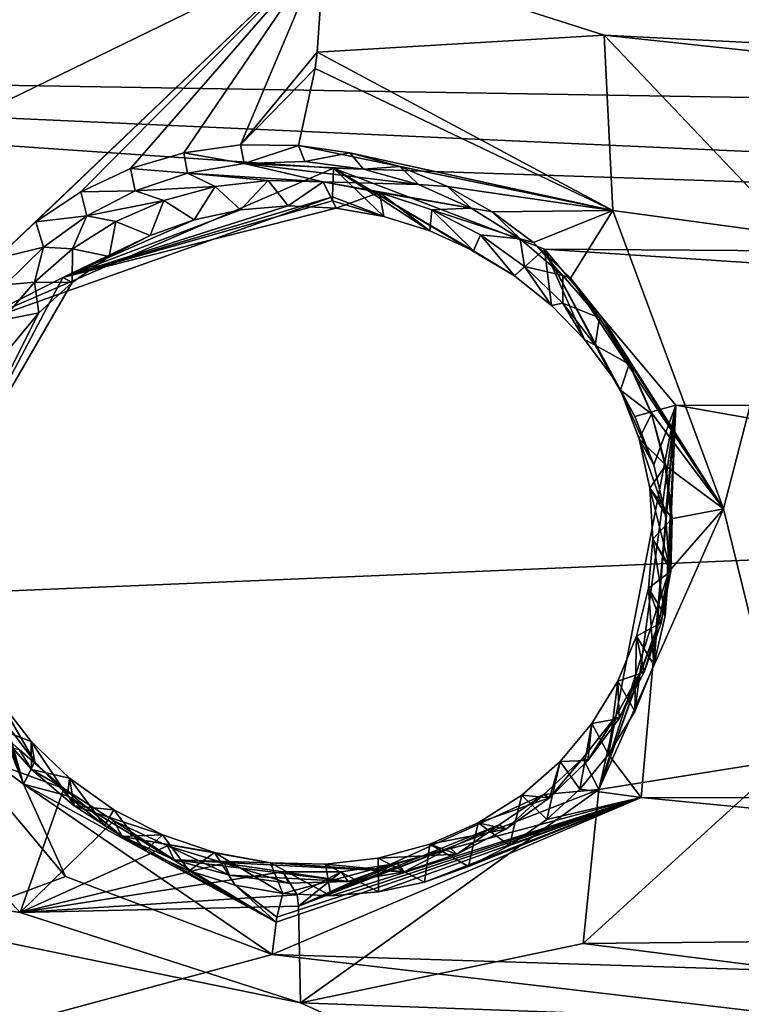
# Model space of a CAD drawing. Header units: millimetres. Extents: x -147 to 294, y -82 to 275.
# Tile 415 of 609: x 187.05 to 191.26, y 214.49 to 220.23. Entities that reach past the tile are written whole.
import ezdxf

# ---------------------------------------------------------------- set-up
doc = ezdxf.new("R2010")
doc.units = ezdxf.units.MM
doc.header["$LTSCALE"] = 67.506716
for name, color, linetype in [('1606', 7, 'CONTINUOUS'), ('2223', 7, 'CONTINUOUS'), ('2522', 7, 'CONTINUOUS'), ('2523', 7, 'CONTINUOUS'), ('2524', 7, 'CONTINUOUS'), ('2525', 7, 'CONTINUOUS'), ('2526', 7, 'CONTINUOUS'), ('2527', 7, 'CONTINUOUS'), ('2528', 7, 'CONTINUOUS'), ('2529', 7, 'CONTINUOUS'), ('2530', 7, 'CONTINUOUS'), ('557', 7, 'CONTINUOUS'), ('756', 7, 'CONTINUOUS'), ('841', 7, 'CONTINUOUS')]:
    doc.layers.add(name, color=color, linetype=linetype)

msp = doc.modelspace()

# ---------------------------------------------------------------- linework, layer by layer
at = {"layer": '1606', "linetype": 'CONTINUOUS'}
for points in [[(184.6825, 229.706, -10.0828), (188.8277, 220.6561, -11.2249), (186.0377, 219.2965, -11.8938), (184.6825, 229.706, -10.0828)], [(196.437, 219.8316, -10.5202), (188.8277, 220.6561, -11.2249), (195.2733, 221.0993, -10.3831), (196.437, 219.8316, -10.5202)], [(190.4574, 220.1342, -11.1202), (188.8277, 220.6561, -11.2249), (196.437, 219.8316, -10.5202), (190.4574, 220.1342, -11.1202)], [(191.5649, 218.9703, -11.2222), (190.4574, 220.1342, -11.1202), (198.0628, 219.3213, -10.4735), (191.5649, 218.9703, -11.2222)], [(198.0628, 219.3213, -10.4735), (190.4574, 220.1342, -11.1202), (196.437, 219.8316, -10.5202), (198.0628, 219.3213, -10.4735)], [(187.0554, 215.0258, -12.6608), (183.4183, 215.5817, -13.091), (185.9136, 216.2575, -12.5575), (187.0554, 215.0258, -12.6608)], [(191.5128, 215.9155, -11.876), (195.9037, 214.9025, -11.6125), (190.3351, 214.845, -12.2575), (191.5128, 215.9155, -11.876)], [(188.6016, 212.4236, -13.0319), (183.318, 212.72, -13.7473), (183.4183, 215.5817, -13.091), (188.6016, 212.4236, -13.0319)], [(193.857, 212.1589, -12.4482), (188.6016, 212.4236, -13.0319), (183.4183, 215.5817, -13.091), (193.857, 212.1589, -12.4482)], [(193.857, 212.1589, -12.4482), (183.4183, 215.5817, -13.091), (188.6894, 214.5002, -12.55), (193.857, 212.1589, -12.4482)], [(188.6894, 214.5002, -12.55), (183.4183, 215.5817, -13.091), (187.0554, 215.0258, -12.6608), (188.6894, 214.5002, -12.55)], [(195.9037, 214.9025, -11.6125), (194.8373, 214.275, -11.8613), (190.3351, 214.845, -12.2575), (195.9037, 214.9025, -11.6125)], [(190.3351, 214.845, -12.2575), (194.8373, 214.275, -11.8613), (188.6894, 214.5002, -12.55), (190.3351, 214.845, -12.2575)], [(194.8373, 214.275, -11.8613), (193.857, 212.1589, -12.4482), (188.6894, 214.5002, -12.55), (194.8373, 214.275, -11.8613)]]:
    msp.add_3dface(points, dxfattribs=at)
at = {"layer": '2223', "linetype": 'CONTINUOUS'}
for points in [[(181.2966, 226.9352, -8.747), (180.2989, 219.9516, -10.2986), (189.6346, 225.0918, -7.9032), (181.2966, 226.9352, -8.747)], [(189.6346, 225.0918, -7.9032), (180.2989, 219.9516, -10.2986), (197.2541, 224.1102, -7.2763), (189.6346, 225.0918, -7.9032)], [(197.2541, 224.1102, -7.2763), (180.2989, 219.9516, -10.2986), (196.2674, 223.4307, -7.4902), (197.2541, 224.1102, -7.2763)], [(196.2674, 223.4307, -7.4902), (180.2989, 219.9516, -10.2986), (195.8878, 221.1805, -7.9522), (196.2674, 223.4307, -7.4902)], [(195.8878, 221.1805, -7.9522), (180.2989, 219.9516, -10.2986), (197.7083, 219.6667, -8.0809), (195.8878, 221.1805, -7.9522)], [(188.8813, 219.3606, -9.1143), (180.2989, 219.9516, -10.2986), (186.718, 218.4275, -9.6033), (188.8813, 219.3606, -9.1143)], [(180.2989, 219.9516, -10.2986), (188.8813, 219.3606, -9.1143), (206.4479, 218.7756, -7.6699), (180.2989, 219.9516, -10.2986)], [(197.7083, 219.6667, -8.0809), (180.2989, 219.9516, -10.2986), (206.4479, 218.7756, -7.6699), (197.7083, 219.6667, -8.0809)], [(188.8813, 219.3606, -9.1143), (190.1106, 218.8894, -9.0526), (206.4479, 218.7756, -7.6699), (188.8813, 219.3606, -9.1143)], [(190.1106, 218.8894, -9.0526), (190.8757, 217.9804, -9.1457), (204.2308, 217.9578, -7.9493), (190.1106, 218.8894, -9.0526)], [(206.4479, 218.7756, -7.6699), (190.1106, 218.8894, -9.0526), (204.2308, 217.9578, -7.9493), (206.4479, 218.7756, -7.6699)], [(190.8757, 217.9804, -9.1457), (190.673, 215.6954, -9.6564), (203.8906, 215.6801, -8.4457), (190.8757, 217.9804, -9.1457)], [(204.2308, 217.9578, -7.9493), (190.8757, 217.9804, -9.1457), (203.8906, 215.6801, -8.4457), (204.2308, 217.9578, -7.9493)], [(186.5283, 216.1787, -10.1074), (179.7362, 212.4116, -12.0313), (187.3195, 215.2363, -10.1997), (186.5283, 216.1787, -10.1074)], [(190.673, 215.6954, -9.6564), (188.5246, 214.7823, -10.1337), (205.7351, 214.2407, -8.6577), (190.673, 215.6954, -9.6564)], [(190.673, 215.6954, -9.6564), (205.7351, 214.2407, -8.6577), (203.8906, 215.6801, -8.4457), (190.673, 215.6954, -9.6564)], [(179.7362, 212.4116, -12.0313), (188.5246, 214.7823, -10.1337), (187.3195, 215.2363, -10.1997), (179.7362, 212.4116, -12.0313)], [(179.7362, 212.4116, -12.0313), (197.0962, 213.7759, -9.3813), (188.5246, 214.7823, -10.1337), (179.7362, 212.4116, -12.0313)], [(188.5246, 214.7823, -10.1337), (197.0962, 213.7759, -9.3813), (205.7351, 214.2407, -8.6577), (188.5246, 214.7823, -10.1337)]]:
    msp.add_3dface(points, dxfattribs=at)
at = {"layer": '2522', "linetype": 'CONTINUOUS'}
for points in [[(189.1736, 219.0788, -9.4314), (188.8813, 219.3606, -9.1143), (188.875, 219.1927, -9.2153), (189.1736, 219.0788, -9.4314)], [(190.1106, 218.8894, -9.0526), (188.8813, 219.3606, -9.1143), (189.9355, 218.7333, -9.3782), (190.1106, 218.8894, -9.0526)], [(189.9355, 218.7333, -9.3782), (188.8813, 219.3606, -9.1143), (189.6976, 218.8798, -9.3867), (189.9355, 218.7333, -9.3782)], [(189.6976, 218.8798, -9.3867), (188.8813, 219.3606, -9.1143), (189.4422, 218.9958, -9.4044), (189.6976, 218.8798, -9.3867)], [(189.4422, 218.9958, -9.4044), (188.8813, 219.3606, -9.1143), (189.1736, 219.0788, -9.4314), (189.4422, 218.9958, -9.4044)], [(188.876, 219.1706, -9.2451), (189.1736, 219.0788, -9.4314), (188.875, 219.1927, -9.2153), (188.876, 219.1706, -9.2451)], [(188.896, 219.1275, -9.4675), (189.1736, 219.0788, -9.4314), (188.876, 219.1706, -9.2451), (188.896, 219.1275, -9.4675)], [(190.1521, 218.5599, -9.3789), (190.1106, 218.8894, -9.0526), (189.9355, 218.7333, -9.3782), (190.1521, 218.5599, -9.3789)], [(190.8757, 217.9804, -9.1457), (190.1106, 218.8894, -9.0526), (190.6361, 217.9143, -9.4344), (190.8757, 217.9804, -9.1457)], [(190.6361, 217.9143, -9.4344), (190.1106, 218.8894, -9.0526), (190.5042, 218.1474, -9.4073), (190.6361, 217.9143, -9.4344)], [(190.5042, 218.1474, -9.4073), (190.1106, 218.8894, -9.0526), (190.3425, 218.3635, -9.3887), (190.5042, 218.1474, -9.4073)], [(190.3425, 218.3635, -9.3887), (190.1106, 218.8894, -9.0526), (190.1521, 218.5599, -9.3789), (190.3425, 218.3635, -9.3887)], [(190.673, 215.6954, -9.6564), (190.8757, 217.9804, -9.1457), (190.483, 215.9453, -9.8697), (190.673, 215.6954, -9.6564)], [(190.483, 215.9453, -9.8697), (190.8757, 217.9804, -9.1457), (190.6359, 216.1969, -9.7923), (190.483, 215.9453, -9.8697)], [(190.6359, 216.1969, -9.7923), (190.8757, 217.9804, -9.1457), (190.7466, 216.4676, -9.7178), (190.6359, 216.1969, -9.7923)], [(190.7475, 217.6325, -9.475), (190.8757, 217.9804, -9.1457), (190.6361, 217.9143, -9.4344), (190.7475, 217.6325, -9.475)], [(190.7466, 216.4676, -9.7178), (190.8757, 217.9804, -9.1457), (190.8141, 216.7528, -9.6474), (190.7466, 216.4676, -9.7178)], [(190.8149, 217.3412, -9.5247), (190.8757, 217.9804, -9.1457), (190.7475, 217.6325, -9.475), (190.8149, 217.3412, -9.5247)], [(190.8141, 216.7528, -9.6474), (190.8757, 217.9804, -9.1457), (190.8371, 217.0463, -9.5825), (190.8141, 216.7528, -9.6474)], [(190.8371, 217.0463, -9.5825), (190.8757, 217.9804, -9.1457), (190.8149, 217.3412, -9.5247), (190.8371, 217.0463, -9.5825)], [(190.3169, 215.7451, -9.9386), (190.673, 215.6954, -9.6564), (190.483, 215.9453, -9.8697), (190.3169, 215.7451, -9.9386)], [(190.1241, 215.568, -10.0071), (190.673, 215.6954, -9.6564), (190.3169, 215.7451, -9.9386), (190.1241, 215.568, -10.0071)], [(188.5246, 214.7823, -10.1337), (190.673, 215.6954, -9.6564), (188.5461, 214.9703, -10.1515), (188.5246, 214.7823, -10.1337)], [(188.5461, 214.9703, -10.1515), (190.673, 215.6954, -9.6564), (188.5506, 214.9981, -10.1658), (188.5461, 214.9703, -10.1515)], [(188.5506, 214.9981, -10.1658), (190.673, 215.6954, -9.6564), (188.5859, 215.1367, -10.3521), (188.5506, 214.9981, -10.1658)], [(188.5859, 215.1367, -10.3521), (190.673, 215.6954, -9.6564), (188.8658, 215.1233, -10.308), (188.5859, 215.1367, -10.3521)], [(188.8658, 215.1233, -10.308), (190.673, 215.6954, -9.6564), (189.1425, 215.1456, -10.2573), (188.8658, 215.1233, -10.308)], [(189.1425, 215.1456, -10.2573), (190.673, 215.6954, -9.6564), (189.4115, 215.2028, -10.2008), (189.1425, 215.1456, -10.2573)], [(189.4115, 215.2028, -10.2008), (190.673, 215.6954, -9.6564), (189.6683, 215.294, -10.1393), (189.4115, 215.2028, -10.2008)], [(189.6683, 215.294, -10.1393), (190.673, 215.6954, -9.6564), (189.9072, 215.4167, -10.0743), (189.6683, 215.294, -10.1393)], [(189.9072, 215.4167, -10.0743), (190.673, 215.6954, -9.6564), (190.1241, 215.568, -10.0071), (189.9072, 215.4167, -10.0743)]]:
    msp.add_3dface(points, dxfattribs=at)
at = {"layer": '2523', "linetype": 'CONTINUOUS'}
for points in [[(188.8813, 219.3606, -9.1143), (186.718, 218.4275, -9.6033), (188.875, 219.1927, -9.2153), (188.8813, 219.3606, -9.1143)], [(188.875, 219.1927, -9.2153), (186.718, 218.4275, -9.6033), (187.3042, 218.7242, -9.5597), (188.875, 219.1927, -9.2153)], [(188.876, 219.1706, -9.2451), (188.875, 219.1927, -9.2153), (187.3042, 218.7242, -9.5597), (188.876, 219.1706, -9.2451)], [(188.896, 219.1275, -9.4675), (188.876, 219.1706, -9.2451), (187.3042, 218.7242, -9.5597), (188.896, 219.1275, -9.4675)], [(188.896, 219.1275, -9.4675), (187.3042, 218.7242, -9.5597), (188.616, 219.1405, -9.5114), (188.896, 219.1275, -9.4675)], [(188.616, 219.1405, -9.5114), (187.3042, 218.7242, -9.5597), (188.3391, 219.1179, -9.5623), (188.616, 219.1405, -9.5114)], [(188.3391, 219.1179, -9.5623), (187.3042, 218.7242, -9.5597), (188.0701, 219.0604, -9.6193), (188.3391, 219.1179, -9.5623)], [(188.0701, 219.0604, -9.6193), (187.3042, 218.7242, -9.5597), (187.8131, 218.969, -9.6818), (188.0701, 219.0604, -9.6193)], [(187.8131, 218.969, -9.6818), (187.3042, 218.7242, -9.5597), (187.5743, 218.8462, -9.7478), (187.8131, 218.969, -9.6818)], [(187.5743, 218.8462, -9.7478), (187.3042, 218.7242, -9.5597), (187.3575, 218.6948, -9.8162), (187.5743, 218.8462, -9.7478)], [(187.3042, 218.7242, -9.5597), (186.718, 218.4275, -9.6033), (186.5598, 217.3183, -9.9761), (187.3042, 218.7242, -9.5597)], [(187.3042, 218.7242, -9.5597), (186.5598, 217.3183, -9.9761), (187.3575, 218.6948, -9.8162), (187.3042, 218.7242, -9.5597)], [(187.3575, 218.6948, -9.8162), (186.5598, 217.3183, -9.9761), (187.1648, 218.5176, -9.8861), (187.3575, 218.6948, -9.8162)], [(187.1648, 218.5176, -9.8861), (186.5598, 217.3183, -9.9761), (186.9991, 218.3178, -9.9561), (187.1648, 218.5176, -9.8861)], [(186.5598, 217.3183, -9.9761), (186.5283, 216.1787, -10.1074), (187.0747, 215.7733, -10.2162), (186.5598, 217.3183, -9.9761)], [(186.5598, 217.3183, -9.9761), (187.0747, 215.7733, -10.2162), (186.6463, 217.2195, -10.2464), (186.5598, 217.3183, -9.9761)], [(186.6463, 217.2195, -10.2464), (187.0747, 215.7733, -10.2162), (186.6685, 216.9251, -10.3041), (186.6463, 217.2195, -10.2464)], [(186.6685, 216.9251, -10.3041), (187.0747, 215.7733, -10.2162), (186.7357, 216.6341, -10.3534), (186.6685, 216.9251, -10.3041)], [(186.7357, 216.6341, -10.3534), (187.0747, 215.7733, -10.2162), (186.8469, 216.3525, -10.3931), (186.7357, 216.6341, -10.3534)], [(186.8469, 216.3525, -10.3931), (187.0747, 215.7733, -10.2162), (186.9787, 216.1194, -10.4192), (186.8469, 216.3525, -10.3931)], [(186.5283, 216.1787, -10.1074), (187.3195, 215.2363, -10.1997), (187.0747, 215.7733, -10.2162), (186.5283, 216.1787, -10.1074)], [(186.9787, 216.1194, -10.4192), (187.0747, 215.7733, -10.2162), (187.1404, 215.903, -10.4367), (186.9787, 216.1194, -10.4192)], [(187.1404, 215.903, -10.4367), (187.0747, 215.7733, -10.2162), (187.3306, 215.7062, -10.4453), (187.1404, 215.903, -10.4367)], [(187.3195, 215.2363, -10.1997), (188.5246, 214.7823, -10.1337), (187.0747, 215.7733, -10.2162), (187.3195, 215.2363, -10.1997)], [(188.5246, 214.7823, -10.1337), (188.5461, 214.9703, -10.1515), (187.0747, 215.7733, -10.2162), (188.5246, 214.7823, -10.1337)], [(187.0747, 215.7733, -10.2162), (188.5461, 214.9703, -10.1515), (187.3306, 215.7062, -10.4453), (187.0747, 215.7733, -10.2162)], [(187.3306, 215.7062, -10.4453), (188.5461, 214.9703, -10.1515), (187.547, 215.5324, -10.4448), (187.3306, 215.7062, -10.4453)], [(187.547, 215.5324, -10.4448), (188.5461, 214.9703, -10.1515), (187.785, 215.3855, -10.4351), (187.547, 215.5324, -10.4448)], [(187.785, 215.3855, -10.4351), (188.5461, 214.9703, -10.1515), (188.0402, 215.2692, -10.4163), (187.785, 215.3855, -10.4351)], [(188.0402, 215.2692, -10.4163), (188.5461, 214.9703, -10.1515), (188.3086, 215.1858, -10.3885), (188.0402, 215.2692, -10.4163)], [(188.5461, 214.9703, -10.1515), (188.5506, 214.9981, -10.1658), (188.3086, 215.1858, -10.3885), (188.5461, 214.9703, -10.1515)], [(188.5506, 214.9981, -10.1658), (188.5859, 215.1367, -10.3521), (188.3086, 215.1858, -10.3885), (188.5506, 214.9981, -10.1658)]]:
    msp.add_3dface(points, dxfattribs=at)
at = {"layer": '2524', "linetype": 'CONTINUOUS'}
for points in [[(188.1909, 219.2539, -10.2579), (188.0701, 219.0604, -9.6193), (187.893, 219.1726, -10.3153), (188.1909, 219.2539, -10.2579)], [(188.3391, 219.1179, -9.5623), (188.0701, 219.0604, -9.6193), (188.1909, 219.2539, -10.2579), (188.3391, 219.1179, -9.5623)], [(188.4995, 219.2894, -10.209), (188.3391, 219.1179, -9.5623), (188.1909, 219.2539, -10.2579), (188.4995, 219.2894, -10.209)], [(188.616, 219.1405, -9.5114), (188.3391, 219.1179, -9.5623), (188.4995, 219.2894, -10.209), (188.616, 219.1405, -9.5114)], [(188.8216, 219.2811, -10.1677), (188.616, 219.1405, -9.5114), (188.4995, 219.2894, -10.209), (188.8216, 219.2811, -10.1677)], [(188.896, 219.1275, -9.4675), (188.616, 219.1405, -9.5114), (188.8216, 219.2811, -10.1677), (188.896, 219.1275, -9.4675)], [(187.893, 219.1726, -10.3153), (187.8131, 218.969, -9.6818), (187.6127, 219.0496, -10.3794), (187.893, 219.1726, -10.3153)], [(188.0701, 219.0604, -9.6193), (187.8131, 218.969, -9.6818), (187.893, 219.1726, -10.3153), (188.0701, 219.0604, -9.6193)], [(187.6127, 219.0496, -10.3794), (187.5743, 218.8462, -9.7478), (187.3613, 218.8903, -10.4474), (187.6127, 219.0496, -10.3794)], [(187.8131, 218.969, -9.6818), (187.5743, 218.8462, -9.7478), (187.6127, 219.0496, -10.3794), (187.8131, 218.969, -9.6818)], [(187.3613, 218.8903, -10.4474), (187.3575, 218.6948, -9.8162), (187.1383, 218.6963, -10.519), (187.3613, 218.8903, -10.4474)], [(187.5743, 218.8462, -9.7478), (187.3575, 218.6948, -9.8162), (187.3613, 218.8903, -10.4474), (187.5743, 218.8462, -9.7478)], [(187.1383, 218.6963, -10.519), (187.1648, 218.5176, -9.8861), (186.9511, 218.476, -10.5914), (187.1383, 218.6963, -10.519)], [(187.3575, 218.6948, -9.8162), (187.1648, 218.5176, -9.8861), (187.1383, 218.6963, -10.519), (187.3575, 218.6948, -9.8162)], [(187.1648, 218.5176, -9.8861), (186.9991, 218.3178, -9.9561), (186.9511, 218.476, -10.5914), (187.1648, 218.5176, -9.8861)], [(186.9787, 216.1194, -10.4192), (187.1404, 215.903, -10.4367), (186.9291, 216.2663, -11.0641), (186.9787, 216.1194, -10.4192)], [(186.9291, 216.2663, -11.0641), (187.1404, 215.903, -10.4367), (187.1189, 216.0224, -11.0899), (186.9291, 216.2663, -11.0641)], [(187.1404, 215.903, -10.4367), (187.3306, 215.7062, -10.4453), (187.1189, 216.0224, -11.0899), (187.1404, 215.903, -10.4367)], [(187.1189, 216.0224, -11.0899), (187.3306, 215.7062, -10.4453), (187.3429, 215.8077, -11.1048), (187.1189, 216.0224, -11.0899)], [(187.3306, 215.7062, -10.4453), (187.547, 215.5324, -10.4448), (187.3429, 215.8077, -11.1048), (187.3306, 215.7062, -10.4453)], [(187.3429, 215.8077, -11.1048), (187.547, 215.5324, -10.4448), (187.6009, 215.6238, -11.1088), (187.3429, 215.8077, -11.1048)], [(187.547, 215.5324, -10.4448), (187.785, 215.3855, -10.4351), (187.6009, 215.6238, -11.1088), (187.547, 215.5324, -10.4448)], [(187.6009, 215.6238, -11.1088), (187.785, 215.3855, -10.4351), (187.8843, 215.4782, -11.1012), (187.6009, 215.6238, -11.1088)], [(187.785, 215.3855, -10.4351), (188.0402, 215.2692, -10.4163), (187.8843, 215.4782, -11.1012), (187.785, 215.3855, -10.4351)], [(187.8843, 215.4782, -11.1012), (188.0402, 215.2692, -10.4163), (188.1875, 215.3763, -11.0818), (187.8843, 215.4782, -11.1012)], [(188.0402, 215.2692, -10.4163), (188.3086, 215.1858, -10.3885), (188.1875, 215.3763, -11.0818), (188.0402, 215.2692, -10.4163)], [(188.3086, 215.1858, -10.3885), (188.5859, 215.1367, -10.3521), (188.1875, 215.3763, -11.0818), (188.3086, 215.1858, -10.3885)], [(188.1875, 215.3763, -11.0818), (188.5859, 215.1367, -10.3521), (188.513, 215.3157, -11.0508), (188.1875, 215.3763, -11.0818)]]:
    msp.add_3dface(points, dxfattribs=at)
at = {"layer": '2525', "linetype": 'CONTINUOUS'}
for points in [[(188.896, 219.1275, -9.4675), (188.8216, 219.2811, -10.1677), (189.1496, 219.2196, -10.1371), (188.896, 219.1275, -9.4675)], [(189.1736, 219.0788, -9.4314), (188.896, 219.1275, -9.4675), (189.1496, 219.2196, -10.1371), (189.1736, 219.0788, -9.4314)], [(189.4422, 218.9958, -9.4044), (189.1736, 219.0788, -9.4314), (189.1496, 219.2196, -10.1371), (189.4422, 218.9958, -9.4044)], [(189.4538, 219.1173, -10.1185), (189.4422, 218.9958, -9.4044), (189.1496, 219.2196, -10.1371), (189.4538, 219.1173, -10.1185)], [(189.6976, 218.8798, -9.3867), (189.4422, 218.9958, -9.4044), (189.4538, 219.1173, -10.1185), (189.6976, 218.8798, -9.3867)], [(189.7367, 218.9718, -10.112), (189.6976, 218.8798, -9.3867), (189.4538, 219.1173, -10.1185), (189.7367, 218.9718, -10.112)], [(189.9355, 218.7333, -9.3782), (189.6976, 218.8798, -9.3867), (189.7367, 218.9718, -10.112), (189.9355, 218.7333, -9.3782)], [(189.9934, 218.7881, -10.1171), (189.9355, 218.7333, -9.3782), (189.7367, 218.9718, -10.112), (189.9934, 218.7881, -10.1171)], [(190.1521, 218.5599, -9.3789), (189.9355, 218.7333, -9.3782), (189.9934, 218.7881, -10.1171), (190.1521, 218.5599, -9.3789)], [(190.2166, 218.5737, -10.1332), (190.1521, 218.5599, -9.3789), (189.9934, 218.7881, -10.1171), (190.2166, 218.5737, -10.1332)], [(190.3425, 218.3635, -9.3887), (190.1521, 218.5599, -9.3789), (190.2166, 218.5737, -10.1332), (190.3425, 218.3635, -9.3887)], [(190.4059, 218.3302, -10.16), (190.3425, 218.3635, -9.3887), (190.2166, 218.5737, -10.1332), (190.4059, 218.3302, -10.16)], [(190.5042, 218.1474, -9.4073), (190.3425, 218.3635, -9.3887), (190.4059, 218.3302, -10.16), (190.5042, 218.1474, -9.4073)], [(190.5539, 218.0671, -10.1964), (190.5042, 218.1474, -9.4073), (190.4059, 218.3302, -10.16), (190.5539, 218.0671, -10.1964)], [(190.6361, 217.9143, -9.4344), (190.5042, 218.1474, -9.4073), (190.5539, 218.0671, -10.1964), (190.6361, 217.9143, -9.4344)], [(190.7475, 217.6325, -9.475), (190.6361, 217.9143, -9.4344), (190.5539, 218.0671, -10.1964), (190.7475, 217.6325, -9.475)], [(190.6613, 217.7847, -10.2421), (190.7475, 217.6325, -9.475), (190.5539, 218.0671, -10.1964), (190.6613, 217.7847, -10.2421)], [(190.8149, 217.3412, -9.5247), (190.7475, 217.6325, -9.475), (190.6613, 217.7847, -10.2421), (190.8149, 217.3412, -9.5247)], [(190.7237, 217.4963, -10.2951), (190.8149, 217.3412, -9.5247), (190.6613, 217.7847, -10.2421), (190.7237, 217.4963, -10.2951)], [(190.8371, 217.0463, -9.5825), (190.8149, 217.3412, -9.5247), (190.7237, 217.4963, -10.2951), (190.8371, 217.0463, -9.5825)], [(190.7416, 217.2011, -10.3553), (190.8371, 217.0463, -9.5825), (190.7237, 217.4963, -10.2951), (190.7416, 217.2011, -10.3553)], [(190.7161, 216.9145, -10.4194), (190.8141, 216.7528, -9.6474), (190.7416, 217.2011, -10.3553), (190.7161, 216.9145, -10.4194)], [(190.8141, 216.7528, -9.6474), (190.8371, 217.0463, -9.5825), (190.7416, 217.2011, -10.3553), (190.8141, 216.7528, -9.6474)], [(190.6468, 216.6358, -10.4876), (190.7466, 216.4676, -9.7178), (190.7161, 216.9145, -10.4194), (190.6468, 216.6358, -10.4876)], [(190.7466, 216.4676, -9.7178), (190.8141, 216.7528, -9.6474), (190.7161, 216.9145, -10.4194), (190.7466, 216.4676, -9.7178)], [(190.5373, 216.3736, -10.5575), (190.6359, 216.1969, -9.7923), (190.6468, 216.6358, -10.4876), (190.5373, 216.3736, -10.5575)], [(190.6359, 216.1969, -9.7923), (190.7466, 216.4676, -9.7178), (190.6468, 216.6358, -10.4876), (190.6359, 216.1969, -9.7923)], [(190.3871, 216.1273, -10.6295), (190.483, 215.9453, -9.8697), (190.5373, 216.3736, -10.5575), (190.3871, 216.1273, -10.6295)], [(190.483, 215.9453, -9.8697), (190.6359, 216.1969, -9.7923), (190.5373, 216.3736, -10.5575), (190.483, 215.9453, -9.8697)], [(190.2007, 215.9063, -10.7009), (190.3169, 215.7451, -9.9386), (190.3871, 216.1273, -10.6295), (190.2007, 215.9063, -10.7009)], [(190.3169, 215.7451, -9.9386), (190.483, 215.9453, -9.8697), (190.3871, 216.1273, -10.6295), (190.3169, 215.7451, -9.9386)], [(189.9774, 215.7103, -10.7719), (190.1241, 215.568, -10.0071), (190.2007, 215.9063, -10.7009), (189.9774, 215.7103, -10.7719)], [(190.1241, 215.568, -10.0071), (190.3169, 215.7451, -9.9386), (190.2007, 215.9063, -10.7009), (190.1241, 215.568, -10.0071)], [(189.7248, 215.5492, -10.8395), (189.9072, 215.4167, -10.0743), (189.9774, 215.7103, -10.7719), (189.7248, 215.5492, -10.8395)], [(189.9072, 215.4167, -10.0743), (190.1241, 215.568, -10.0071), (189.9774, 215.7103, -10.7719), (189.9072, 215.4167, -10.0743)], [(189.4417, 215.4247, -10.9035), (189.6683, 215.294, -10.1393), (189.7248, 215.5492, -10.8395), (189.4417, 215.4247, -10.9035)], [(189.6683, 215.294, -10.1393), (189.9072, 215.4167, -10.0743), (189.7248, 215.5492, -10.8395), (189.6683, 215.294, -10.1393)], [(189.1419, 215.3425, -10.9609), (189.4115, 215.2028, -10.2008), (189.4417, 215.4247, -10.9035), (189.1419, 215.3425, -10.9609)], [(189.4115, 215.2028, -10.2008), (189.6683, 215.294, -10.1393), (189.4417, 215.4247, -10.9035), (189.4115, 215.2028, -10.2008)], [(188.5859, 215.1367, -10.3521), (188.8658, 215.1233, -10.308), (188.513, 215.3157, -11.0508), (188.5859, 215.1367, -10.3521)], [(188.513, 215.3157, -11.0508), (188.8658, 215.1233, -10.308), (188.8335, 215.3068, -11.0097), (188.513, 215.3157, -11.0508)], [(188.8335, 215.3068, -11.0097), (189.1425, 215.1456, -10.2573), (189.1419, 215.3425, -10.9609), (188.8335, 215.3068, -11.0097)], [(188.8658, 215.1233, -10.308), (189.1425, 215.1456, -10.2573), (188.8335, 215.3068, -11.0097), (188.8658, 215.1233, -10.308)], [(189.1425, 215.1456, -10.2573), (189.4115, 215.2028, -10.2008), (189.1419, 215.3425, -10.9609), (189.1425, 215.1456, -10.2573)]]:
    msp.add_3dface(points, dxfattribs=at)
at = {"layer": '2526', "linetype": 'CONTINUOUS'}
for points in [[(188.3609, 219.3886, -10.2073), (188.8216, 219.2811, -10.1677), (188.0312, 219.3322, -10.2636), (188.3609, 219.3886, -10.2073)], [(188.3609, 219.3886, -10.2073), (188.7149, 219.4003, -10.1575), (189.0552, 219.3556, -10.1216), (188.3609, 219.3886, -10.2073)], [(188.8216, 219.2811, -10.1677), (188.3609, 219.3886, -10.2073), (189.377, 219.2657, -10.098), (188.8216, 219.2811, -10.1677)], [(189.377, 219.2657, -10.098), (188.3609, 219.3886, -10.2073), (189.0552, 219.3556, -10.1216), (189.377, 219.2657, -10.098)], [(188.0312, 219.3322, -10.2636), (188.1909, 219.2539, -10.2579), (187.7247, 219.2294, -10.3268), (188.0312, 219.3322, -10.2636)], [(188.8216, 219.2811, -10.1677), (188.4995, 219.2894, -10.209), (188.0312, 219.3322, -10.2636), (188.8216, 219.2811, -10.1677)], [(188.4995, 219.2894, -10.209), (188.1909, 219.2539, -10.2579), (188.0312, 219.3322, -10.2636), (188.4995, 219.2894, -10.209)], [(188.1909, 219.2539, -10.2579), (187.893, 219.1726, -10.3153), (187.7247, 219.2294, -10.3268), (188.1909, 219.2539, -10.2579)], [(189.1496, 219.2196, -10.1371), (188.8216, 219.2811, -10.1677), (189.6839, 219.1282, -10.0866), (189.1496, 219.2196, -10.1371)], [(189.6839, 219.1282, -10.0866), (188.8216, 219.2811, -10.1677), (189.377, 219.2657, -10.098), (189.6839, 219.1282, -10.0866)], [(187.7247, 219.2294, -10.3268), (187.893, 219.1726, -10.3153), (187.4438, 219.0839, -10.3957), (187.7247, 219.2294, -10.3268)], [(189.4538, 219.1173, -10.1185), (189.1496, 219.2196, -10.1371), (189.6839, 219.1282, -10.0866), (189.4538, 219.1173, -10.1185)], [(187.893, 219.1726, -10.3153), (187.6127, 219.0496, -10.3794), (187.4438, 219.0839, -10.3957), (187.893, 219.1726, -10.3153)], [(187.4438, 219.0839, -10.3957), (187.3613, 218.8903, -10.4474), (187.1906, 218.9008, -10.4691), (187.4438, 219.0839, -10.3957)], [(187.6127, 219.0496, -10.3794), (187.3613, 218.8903, -10.4474), (187.4438, 219.0839, -10.3957), (187.6127, 219.0496, -10.3794)], [(189.9682, 218.9485, -10.0872), (189.4538, 219.1173, -10.1185), (189.6839, 219.1282, -10.0866), (189.9682, 218.9485, -10.0872)], [(189.7367, 218.9718, -10.112), (189.4538, 219.1173, -10.1185), (189.9682, 218.9485, -10.0872), (189.7367, 218.9718, -10.112)], [(189.9934, 218.7881, -10.1171), (189.7367, 218.9718, -10.112), (189.9682, 218.9485, -10.0872), (189.9934, 218.7881, -10.1171)], [(190.217, 218.7346, -10.0999), (189.9934, 218.7881, -10.1171), (189.9682, 218.9485, -10.0872), (190.217, 218.7346, -10.0999)], [(187.1906, 218.9008, -10.4691), (187.1383, 218.6963, -10.519), (186.9678, 218.6817, -10.5461), (187.1906, 218.9008, -10.4691)], [(187.3613, 218.8903, -10.4474), (187.1383, 218.6963, -10.519), (187.1906, 218.9008, -10.4691), (187.3613, 218.8903, -10.4474)], [(190.2166, 218.5737, -10.1332), (189.9934, 218.7881, -10.1171), (190.217, 218.7346, -10.0999), (190.2166, 218.5737, -10.1332)], [(187.1383, 218.6963, -10.519), (186.9511, 218.476, -10.5914), (186.9678, 218.6817, -10.5461), (187.1383, 218.6963, -10.519)], [(190.4312, 218.4881, -10.124), (190.2166, 218.5737, -10.1332), (190.217, 218.7346, -10.0999), (190.4312, 218.4881, -10.124)], [(190.4059, 218.3302, -10.16), (190.2166, 218.5737, -10.1332), (190.4312, 218.4881, -10.124), (190.4059, 218.3302, -10.16)], [(190.603, 218.2198, -10.1584), (190.4059, 218.3302, -10.16), (190.4312, 218.4881, -10.124), (190.603, 218.2198, -10.1584)], [(190.5539, 218.0671, -10.1964), (190.4059, 218.3302, -10.16), (190.603, 218.2198, -10.1584), (190.5539, 218.0671, -10.1964)], [(190.7333, 217.9298, -10.2028), (190.5539, 218.0671, -10.1964), (190.603, 218.2198, -10.1584), (190.7333, 217.9298, -10.2028)], [(190.6613, 217.7847, -10.2421), (190.5539, 218.0671, -10.1964), (190.7333, 217.9298, -10.2028), (190.6613, 217.7847, -10.2421)], [(190.817, 217.6302, -10.2553), (190.6613, 217.7847, -10.2421), (190.7333, 217.9298, -10.2028), (190.817, 217.6302, -10.2553)], [(190.7237, 217.4963, -10.2951), (190.6613, 217.7847, -10.2421), (190.817, 217.6302, -10.2553), (190.7237, 217.4963, -10.2951)], [(190.8548, 217.3203, -10.316), (190.7237, 217.4963, -10.2951), (190.817, 217.6302, -10.2553), (190.8548, 217.3203, -10.316)], [(190.7416, 217.2011, -10.3553), (190.7237, 217.4963, -10.2951), (190.8548, 217.3203, -10.316), (190.7416, 217.2011, -10.3553)], [(190.8459, 217.0147, -10.382), (190.7416, 217.2011, -10.3553), (190.8548, 217.3203, -10.316), (190.8459, 217.0147, -10.382)], [(190.7161, 216.9145, -10.4194), (190.7416, 217.2011, -10.3553), (190.8459, 217.0147, -10.382), (190.7161, 216.9145, -10.4194)], [(190.79, 216.7125, -10.4534), (190.7161, 216.9145, -10.4194), (190.8459, 217.0147, -10.382), (190.79, 216.7125, -10.4534)], [(190.6468, 216.6358, -10.4876), (190.7161, 216.9145, -10.4194), (190.79, 216.7125, -10.4534), (190.6468, 216.6358, -10.4876)], [(190.6902, 216.4264, -10.5271), (190.6468, 216.6358, -10.4876), (190.79, 216.7125, -10.4534), (190.6902, 216.4264, -10.5271)], [(190.5373, 216.3736, -10.5575), (190.6468, 216.6358, -10.4876), (190.6902, 216.4264, -10.5271), (190.5373, 216.3736, -10.5575)], [(190.5458, 216.1563, -10.6033), (190.5373, 216.3736, -10.5575), (190.6902, 216.4264, -10.5271), (190.5458, 216.1563, -10.6033)], [(190.3871, 216.1273, -10.6295), (190.5373, 216.3736, -10.5575), (190.5458, 216.1563, -10.6033), (190.3871, 216.1273, -10.6295)], [(186.9291, 216.2663, -11.0641), (187.1189, 216.0224, -11.0899), (186.9087, 216.1022, -11.1025), (186.9291, 216.2663, -11.0641)], [(186.9087, 216.1022, -11.1025), (187.1189, 216.0224, -11.0899), (187.1224, 215.8582, -11.125), (186.9087, 216.1022, -11.1025)], [(190.2007, 215.9063, -10.7009), (190.3871, 216.1273, -10.6295), (190.3625, 215.9121, -10.6791), (190.2007, 215.9063, -10.7009)], [(190.3625, 215.9121, -10.6791), (190.3871, 216.1273, -10.6295), (190.5458, 216.1563, -10.6033), (190.3625, 215.9121, -10.6791)], [(187.1189, 216.0224, -11.0899), (187.3429, 215.8077, -11.1048), (187.1224, 215.8582, -11.125), (187.1189, 216.0224, -11.0899)], [(189.9774, 215.7103, -10.7719), (190.2007, 215.9063, -10.7009), (190.1398, 215.6938, -10.7548), (189.9774, 215.7103, -10.7719)], [(190.1398, 215.6938, -10.7548), (190.2007, 215.9063, -10.7009), (190.3625, 215.9121, -10.6791), (190.1398, 215.6938, -10.7548)], [(187.1224, 215.8582, -11.125), (187.3429, 215.8077, -11.1048), (187.3694, 215.6468, -11.1362), (187.1224, 215.8582, -11.125)], [(187.3429, 215.8077, -11.1048), (187.6009, 215.6238, -11.1088), (187.3694, 215.6468, -11.1362), (187.3429, 215.8077, -11.1048)], [(189.7248, 215.5492, -10.8395), (189.9774, 215.7103, -10.7719), (190.1398, 215.6938, -10.7548), (189.7248, 215.5492, -10.8395)], [(187.6009, 215.6238, -11.1088), (187.8843, 215.4782, -11.1012), (187.3694, 215.6468, -11.1362), (187.6009, 215.6238, -11.1088)], [(187.3694, 215.6468, -11.1362), (187.8843, 215.4782, -11.1012), (187.6489, 215.4695, -11.1357), (187.3694, 215.6468, -11.1362)], [(189.8856, 215.5108, -10.8271), (189.7248, 215.5492, -10.8395), (190.1398, 215.6938, -10.7548), (189.8856, 215.5108, -10.8271)], [(189.4417, 215.4247, -10.9035), (189.7248, 215.5492, -10.8395), (189.8856, 215.5108, -10.8271), (189.4417, 215.4247, -10.9035)], [(187.8843, 215.4782, -11.1012), (188.1875, 215.3763, -11.0818), (187.6489, 215.4695, -11.1357), (187.8843, 215.4782, -11.1012)], [(188.1875, 215.3763, -11.0818), (188.513, 215.3157, -11.0508), (187.6489, 215.4695, -11.1357), (188.1875, 215.3763, -11.0818)], [(187.6489, 215.4695, -11.1357), (188.513, 215.3157, -11.0508), (187.9527, 215.3334, -11.1234), (187.6489, 215.4695, -11.1357)], [(189.6004, 215.3649, -10.8959), (189.4417, 215.4247, -10.9035), (189.8856, 215.5108, -10.8271), (189.6004, 215.3649, -10.8959)], [(189.1419, 215.3425, -10.9609), (189.4417, 215.4247, -10.9035), (189.6004, 215.3649, -10.8959), (189.1419, 215.3425, -10.9609)], [(189.2921, 215.262, -10.9587), (189.1419, 215.3425, -10.9609), (189.6004, 215.3649, -10.8959), (189.2921, 215.262, -10.9587)], [(187.9527, 215.3334, -11.1234), (188.513, 215.3157, -11.0508), (189.2921, 215.262, -10.9587), (187.9527, 215.3334, -11.1234)], [(188.2756, 215.2433, -11.0989), (187.9527, 215.3334, -11.1234), (188.9659, 215.2066, -11.014), (188.2756, 215.2433, -11.0989)], [(188.9659, 215.2066, -11.014), (187.9527, 215.3334, -11.1234), (189.2921, 215.262, -10.9587), (188.9659, 215.2066, -11.014)], [(188.513, 215.3157, -11.0508), (188.8335, 215.3068, -11.0097), (189.2921, 215.262, -10.9587), (188.513, 215.3157, -11.0508)], [(188.8335, 215.3068, -11.0097), (189.1419, 215.3425, -10.9609), (189.2921, 215.262, -10.9587), (188.8335, 215.3068, -11.0097)], [(188.6196, 215.1969, -11.0625), (188.2756, 215.2433, -11.0989), (188.9659, 215.2066, -11.014), (188.6196, 215.1969, -11.0625)]]:
    msp.add_3dface(points, dxfattribs=at)
at = {"layer": '2527', "linetype": 'CONTINUOUS'}
for points in [[(188.3387, 219.4956, -10.5886), (188.3609, 219.3886, -10.2073), (188.0087, 219.4495, -10.6772), (188.3387, 219.4956, -10.5886)], [(188.678, 219.4932, -10.5075), (188.3609, 219.3886, -10.2073), (188.3387, 219.4956, -10.5886), (188.678, 219.4932, -10.5075)], [(188.7149, 219.4003, -10.1575), (188.3609, 219.3886, -10.2073), (188.678, 219.4932, -10.5075), (188.7149, 219.4003, -10.1575)], [(188.0087, 219.4495, -10.6772), (188.0312, 219.3322, -10.2636), (187.6976, 219.3577, -10.7708), (188.0087, 219.4495, -10.6772)], [(188.3609, 219.3886, -10.2073), (188.0312, 219.3322, -10.2636), (188.0087, 219.4495, -10.6772), (188.3609, 219.3886, -10.2073)], [(187.6976, 219.3577, -10.7708), (187.7247, 219.2294, -10.3268), (187.4096, 219.2232, -10.8678), (187.6976, 219.3577, -10.7708)], [(188.0312, 219.3322, -10.2636), (187.7247, 219.2294, -10.3268), (187.6976, 219.3577, -10.7708), (188.0312, 219.3322, -10.2636)], [(187.4096, 219.2232, -10.8678), (187.4438, 219.0839, -10.3957), (187.1475, 219.0474, -10.9667), (187.4096, 219.2232, -10.8678)], [(187.7247, 219.2294, -10.3268), (187.4438, 219.0839, -10.3957), (187.4096, 219.2232, -10.8678), (187.7247, 219.2294, -10.3268)], [(187.4438, 219.0839, -10.3957), (187.1906, 218.9008, -10.4691), (187.1475, 219.0474, -10.9667), (187.4438, 219.0839, -10.3957)], [(187.1475, 219.0474, -10.9667), (187.1906, 218.9008, -10.4691), (186.9181, 218.8354, -11.0651), (187.1475, 219.0474, -10.9667)], [(187.1906, 218.9008, -10.4691), (186.9678, 218.6817, -10.5461), (186.9181, 218.8354, -11.0651), (187.1906, 218.9008, -10.4691)], [(186.9087, 216.1022, -11.1025), (187.1224, 215.8582, -11.125), (187.0498, 215.976, -11.6098), (186.9087, 216.1022, -11.1025)], [(187.0498, 215.976, -11.6098), (187.1224, 215.8582, -11.125), (187.3101, 215.7479, -11.5923), (187.0498, 215.976, -11.6098)], [(187.1224, 215.8582, -11.125), (187.3694, 215.6468, -11.1362), (187.3101, 215.7479, -11.5923), (187.1224, 215.8582, -11.125)], [(187.3694, 215.6468, -11.1362), (187.6489, 215.4695, -11.1357), (187.3101, 215.7479, -11.5923), (187.3694, 215.6468, -11.1362)], [(187.3101, 215.7479, -11.5923), (187.6489, 215.4695, -11.1357), (187.6005, 215.5592, -11.5594), (187.3101, 215.7479, -11.5923)], [(187.6489, 215.4695, -11.1357), (187.9527, 215.3334, -11.1234), (187.6005, 215.5592, -11.5594), (187.6489, 215.4695, -11.1357)], [(187.6005, 215.5592, -11.5594), (187.9527, 215.3334, -11.1234), (187.9142, 215.4135, -11.5121), (187.6005, 215.5592, -11.5594)], [(187.9527, 215.3334, -11.1234), (188.2756, 215.2433, -11.0989), (187.9142, 215.4135, -11.5121), (187.9527, 215.3334, -11.1234)], [(187.9142, 215.4135, -11.5121), (188.2756, 215.2433, -11.0989), (188.2455, 215.3142, -11.4517), (187.9142, 215.4135, -11.5121)], [(188.2756, 215.2433, -11.0989), (188.6196, 215.1969, -11.0625), (188.2455, 215.3142, -11.4517), (188.2756, 215.2433, -11.0989)], [(188.6196, 215.1969, -11.0625), (188.5862, 215.2635, -11.3796), (188.2455, 215.3142, -11.4517), (188.6196, 215.1969, -11.0625)]]:
    msp.add_3dface(points, dxfattribs=at)
at = {"layer": '2528', "linetype": 'CONTINUOUS'}
for points in [[(186.0377, 219.2965, -11.8938), (188.8277, 220.6561, -11.2249), (186.9181, 218.8354, -11.0651), (186.0377, 219.2965, -11.8938)], [(188.8277, 220.6561, -11.2249), (187.1475, 219.0474, -10.9667), (186.9181, 218.8354, -11.0651), (188.8277, 220.6561, -11.2249)], [(188.8277, 220.6561, -11.2249), (187.4096, 219.2232, -10.8678), (187.1475, 219.0474, -10.9667), (188.8277, 220.6561, -11.2249)], [(188.8277, 220.6561, -11.2249), (187.6976, 219.3577, -10.7708), (187.4096, 219.2232, -10.8678), (188.8277, 220.6561, -11.2249)], [(188.8277, 220.6561, -11.2249), (188.0087, 219.4495, -10.6772), (187.6976, 219.3577, -10.7708), (188.8277, 220.6561, -11.2249)], [(188.8277, 220.6561, -11.2249), (188.3387, 219.4956, -10.5886), (188.0087, 219.4495, -10.6772), (188.8277, 220.6561, -11.2249)], [(188.3387, 219.4956, -10.5886), (188.8277, 220.6561, -11.2249), (188.786, 220.0362, -11.1543), (188.3387, 219.4956, -10.5886)], [(188.7748, 219.9413, -11.1044), (188.3387, 219.4956, -10.5886), (188.786, 220.0362, -11.1543), (188.7748, 219.9413, -11.1044)], [(188.678, 219.4932, -10.5075), (188.3387, 219.4956, -10.5886), (188.7748, 219.9413, -11.1044), (188.678, 219.4932, -10.5075)], [(187.0554, 215.0258, -12.6608), (185.9136, 216.2575, -12.5575), (187.3101, 215.7479, -11.5923), (187.0554, 215.0258, -12.6608)], [(185.9136, 216.2575, -12.5575), (187.0498, 215.976, -11.6098), (187.3101, 215.7479, -11.5923), (185.9136, 216.2575, -12.5575)], [(187.0554, 215.0258, -12.6608), (187.3101, 215.7479, -11.5923), (187.6005, 215.5592, -11.5594), (187.0554, 215.0258, -12.6608)], [(187.0554, 215.0258, -12.6608), (187.6005, 215.5592, -11.5594), (187.9142, 215.4135, -11.5121), (187.0554, 215.0258, -12.6608)], [(187.0554, 215.0258, -12.6608), (187.9142, 215.4135, -11.5121), (188.2455, 215.3142, -11.4517), (187.0554, 215.0258, -12.6608)], [(188.5862, 215.2635, -11.3796), (187.0554, 215.0258, -12.6608), (188.2455, 215.3142, -11.4517), (188.5862, 215.2635, -11.3796)], [(187.0554, 215.0258, -12.6608), (188.5862, 215.2635, -11.3796), (188.6685, 215.1297, -12.1055), (187.0554, 215.0258, -12.6608)], [(188.6764, 215.0632, -12.1987), (187.0554, 215.0258, -12.6608), (188.6685, 215.1297, -12.1055), (188.6764, 215.0632, -12.1987)], [(188.6894, 214.5002, -12.55), (187.0554, 215.0258, -12.6608), (188.6764, 215.0632, -12.1987), (188.6894, 214.5002, -12.55)]]:
    msp.add_3dface(points, dxfattribs=at)
at = {"layer": '2529', "linetype": 'CONTINUOUS'}
for points in [[(188.8277, 220.6561, -11.2249), (190.4574, 220.1342, -11.1202), (188.786, 220.0362, -11.1543), (188.8277, 220.6561, -11.2249)], [(188.786, 220.0362, -11.1543), (190.4574, 220.1342, -11.1202), (190.5085, 219.1148, -11.0104), (188.786, 220.0362, -11.1543)], [(190.4574, 220.1342, -11.1202), (191.5649, 218.9703, -11.2222), (190.5085, 219.1148, -11.0104), (190.4574, 220.1342, -11.1202)], [(188.7748, 219.9413, -11.1044), (188.786, 220.0362, -11.1543), (190.5085, 219.1148, -11.0104), (188.7748, 219.9413, -11.1044)], [(188.678, 219.4932, -10.5075), (188.7748, 219.9413, -11.1044), (190.5085, 219.1148, -11.0104), (188.678, 219.4932, -10.5075)], [(188.678, 219.4932, -10.5075), (190.5085, 219.1148, -11.0104), (188.9765, 219.4502, -10.445), (188.678, 219.4932, -10.5075)], [(188.9765, 219.4502, -10.445), (190.5085, 219.1148, -11.0104), (189.267, 219.37, -10.3919), (188.9765, 219.4502, -10.445)], [(189.267, 219.37, -10.3919), (190.5085, 219.1148, -11.0104), (189.5444, 219.2547, -10.349), (189.267, 219.37, -10.3919)], [(189.5444, 219.2547, -10.349), (190.5085, 219.1148, -11.0104), (189.8051, 219.1064, -10.317), (189.5444, 219.2547, -10.349)], [(189.8051, 219.1064, -10.317), (190.5085, 219.1148, -11.0104), (190.0457, 218.9272, -10.2962), (189.8051, 219.1064, -10.317)], [(190.0457, 218.9272, -10.2962), (190.5085, 219.1148, -11.0104), (190.2617, 218.7194, -10.2869), (190.0457, 218.9272, -10.2962)], [(190.5085, 219.1148, -11.0104), (191.1528, 217.3774, -11.2298), (190.2617, 218.7194, -10.2869), (190.5085, 219.1148, -11.0104)], [(190.5085, 219.1148, -11.0104), (191.5649, 218.9703, -11.2222), (191.1528, 217.3774, -11.2298), (190.5085, 219.1148, -11.0104)], [(191.5649, 218.9703, -11.2222), (191.5128, 215.9155, -11.876), (191.1528, 217.3774, -11.2298), (191.5649, 218.9703, -11.2222)], [(190.2617, 218.7194, -10.2869), (191.1528, 217.3774, -11.2298), (190.4481, 218.4877, -10.2896), (190.2617, 218.7194, -10.2869)], [(190.4481, 218.4877, -10.2896), (191.1528, 217.3774, -11.2298), (190.6007, 218.2386, -10.3037), (190.4481, 218.4877, -10.2896)], [(190.6007, 218.2386, -10.3037), (191.1528, 217.3774, -11.2298), (190.7315, 217.9386, -10.333), (190.6007, 218.2386, -10.3037)], [(190.7315, 217.9386, -10.333), (191.1528, 217.3774, -11.2298), (190.8138, 217.63, -10.375), (190.7315, 217.9386, -10.333)], [(190.8138, 217.63, -10.375), (191.1528, 217.3774, -11.2298), (190.8478, 217.3195, -10.4287), (190.8138, 217.63, -10.375)], [(191.1528, 217.3774, -11.2298), (191.5128, 215.9155, -11.876), (190.4271, 215.742, -11.7145), (191.1528, 217.3774, -11.2298)], [(191.1528, 217.3774, -11.2298), (190.4271, 215.742, -11.7145), (190.8347, 217.0122, -10.4934), (191.1528, 217.3774, -11.2298)], [(190.8478, 217.3195, -10.4287), (191.1528, 217.3774, -11.2298), (190.8347, 217.0122, -10.4934), (190.8478, 217.3195, -10.4287)], [(190.8347, 217.0122, -10.4934), (190.4271, 215.742, -11.7145), (190.7757, 216.7154, -10.5673), (190.8347, 217.0122, -10.4934)], [(190.7757, 216.7154, -10.5673), (190.4271, 215.742, -11.7145), (190.6714, 216.4312, -10.6491), (190.7757, 216.7154, -10.5673)], [(190.6714, 216.4312, -10.6491), (190.4271, 215.742, -11.7145), (190.5233, 216.1661, -10.7369), (190.6714, 216.4312, -10.6491)], [(190.5233, 216.1661, -10.7369), (190.4271, 215.742, -11.7145), (190.3337, 215.9249, -10.8298), (190.5233, 216.1661, -10.7369)], [(190.3337, 215.9249, -10.8298), (190.4271, 215.742, -11.7145), (190.1057, 215.7131, -10.926), (190.3337, 215.9249, -10.8298)], [(191.5128, 215.9155, -11.876), (190.3351, 214.845, -12.2575), (190.4271, 215.742, -11.7145), (191.5128, 215.9155, -11.876)], [(188.6894, 214.5002, -12.55), (188.6764, 215.0632, -12.1987), (190.4271, 215.742, -11.7145), (188.6894, 214.5002, -12.55)], [(190.4271, 215.742, -11.7145), (188.6764, 215.0632, -12.1987), (190.1057, 215.7131, -10.926), (190.4271, 215.742, -11.7145)], [(190.1057, 215.7131, -10.926), (188.6764, 215.0632, -12.1987), (189.8458, 215.5376, -11.0228), (190.1057, 215.7131, -10.926)], [(190.3351, 214.845, -12.2575), (188.6894, 214.5002, -12.55), (190.4271, 215.742, -11.7145), (190.3351, 214.845, -12.2575)], [(189.8458, 215.5376, -11.0228), (188.6764, 215.0632, -12.1987), (189.5612, 215.4031, -11.1176), (189.8458, 215.5376, -11.0228)], [(189.5612, 215.4031, -11.1176), (188.6764, 215.0632, -12.1987), (189.253, 215.3106, -11.2098), (189.5612, 215.4031, -11.1176)], [(189.253, 215.3106, -11.2098), (188.6764, 215.0632, -12.1987), (188.9249, 215.2629, -11.298), (189.253, 215.3106, -11.2098)], [(188.6685, 215.1297, -12.1055), (188.5862, 215.2635, -11.3796), (188.9249, 215.2629, -11.298), (188.6685, 215.1297, -12.1055)], [(188.6764, 215.0632, -12.1987), (188.6685, 215.1297, -12.1055), (188.9249, 215.2629, -11.298), (188.6764, 215.0632, -12.1987)]]:
    msp.add_3dface(points, dxfattribs=at)
at = {"layer": '2530', "linetype": 'CONTINUOUS'}
for points in [[(188.7149, 219.4003, -10.1575), (188.678, 219.4932, -10.5075), (188.9765, 219.4502, -10.445), (188.7149, 219.4003, -10.1575)], [(189.0552, 219.3556, -10.1216), (188.7149, 219.4003, -10.1575), (188.9765, 219.4502, -10.445), (189.0552, 219.3556, -10.1216)], [(189.0552, 219.3556, -10.1216), (188.9765, 219.4502, -10.445), (189.267, 219.37, -10.3919), (189.0552, 219.3556, -10.1216)], [(189.377, 219.2657, -10.098), (189.0552, 219.3556, -10.1216), (189.267, 219.37, -10.3919), (189.377, 219.2657, -10.098)], [(189.377, 219.2657, -10.098), (189.267, 219.37, -10.3919), (189.5444, 219.2547, -10.349), (189.377, 219.2657, -10.098)], [(189.6839, 219.1282, -10.0866), (189.377, 219.2657, -10.098), (189.5444, 219.2547, -10.349), (189.6839, 219.1282, -10.0866)], [(189.6839, 219.1282, -10.0866), (189.5444, 219.2547, -10.349), (189.8051, 219.1064, -10.317), (189.6839, 219.1282, -10.0866)], [(189.9682, 218.9485, -10.0872), (189.6839, 219.1282, -10.0866), (189.8051, 219.1064, -10.317), (189.9682, 218.9485, -10.0872)], [(189.9682, 218.9485, -10.0872), (189.8051, 219.1064, -10.317), (190.0457, 218.9272, -10.2962), (189.9682, 218.9485, -10.0872)], [(190.217, 218.7346, -10.0999), (189.9682, 218.9485, -10.0872), (190.0457, 218.9272, -10.2962), (190.217, 218.7346, -10.0999)], [(190.217, 218.7346, -10.0999), (190.0457, 218.9272, -10.2962), (190.2617, 218.7194, -10.2869), (190.217, 218.7346, -10.0999)], [(190.4312, 218.4881, -10.124), (190.217, 218.7346, -10.0999), (190.2617, 218.7194, -10.2869), (190.4312, 218.4881, -10.124)], [(190.4312, 218.4881, -10.124), (190.2617, 218.7194, -10.2869), (190.4481, 218.4877, -10.2896), (190.4312, 218.4881, -10.124)], [(190.603, 218.2198, -10.1584), (190.4312, 218.4881, -10.124), (190.4481, 218.4877, -10.2896), (190.603, 218.2198, -10.1584)], [(190.603, 218.2198, -10.1584), (190.4481, 218.4877, -10.2896), (190.6007, 218.2386, -10.3037), (190.603, 218.2198, -10.1584)], [(190.7333, 217.9298, -10.2028), (190.603, 218.2198, -10.1584), (190.6007, 218.2386, -10.3037), (190.7333, 217.9298, -10.2028)], [(190.7333, 217.9298, -10.2028), (190.6007, 218.2386, -10.3037), (190.7315, 217.9386, -10.333), (190.7333, 217.9298, -10.2028)], [(190.817, 217.6302, -10.2553), (190.7333, 217.9298, -10.2028), (190.7315, 217.9386, -10.333), (190.817, 217.6302, -10.2553)], [(190.817, 217.6302, -10.2553), (190.7315, 217.9386, -10.333), (190.8138, 217.63, -10.375), (190.817, 217.6302, -10.2553)], [(190.8548, 217.3203, -10.316), (190.817, 217.6302, -10.2553), (190.8138, 217.63, -10.375), (190.8548, 217.3203, -10.316)], [(190.8548, 217.3203, -10.316), (190.8138, 217.63, -10.375), (190.8478, 217.3195, -10.4287), (190.8548, 217.3203, -10.316)], [(190.8459, 217.0147, -10.382), (190.8478, 217.3195, -10.4287), (190.8347, 217.0122, -10.4934), (190.8459, 217.0147, -10.382)], [(190.8459, 217.0147, -10.382), (190.8548, 217.3203, -10.316), (190.8478, 217.3195, -10.4287), (190.8459, 217.0147, -10.382)], [(190.79, 216.7125, -10.4534), (190.8347, 217.0122, -10.4934), (190.7757, 216.7154, -10.5673), (190.79, 216.7125, -10.4534)], [(190.79, 216.7125, -10.4534), (190.8459, 217.0147, -10.382), (190.8347, 217.0122, -10.4934), (190.79, 216.7125, -10.4534)], [(190.6902, 216.4264, -10.5271), (190.7757, 216.7154, -10.5673), (190.6714, 216.4312, -10.6491), (190.6902, 216.4264, -10.5271)], [(190.6902, 216.4264, -10.5271), (190.79, 216.7125, -10.4534), (190.7757, 216.7154, -10.5673), (190.6902, 216.4264, -10.5271)], [(190.5458, 216.1563, -10.6033), (190.6714, 216.4312, -10.6491), (190.5233, 216.1661, -10.7369), (190.5458, 216.1563, -10.6033)], [(190.5458, 216.1563, -10.6033), (190.6902, 216.4264, -10.5271), (190.6714, 216.4312, -10.6491), (190.5458, 216.1563, -10.6033)], [(190.3625, 215.9121, -10.6791), (190.5233, 216.1661, -10.7369), (190.3337, 215.9249, -10.8298), (190.3625, 215.9121, -10.6791)], [(190.3625, 215.9121, -10.6791), (190.5458, 216.1563, -10.6033), (190.5233, 216.1661, -10.7369), (190.3625, 215.9121, -10.6791)], [(190.1398, 215.6938, -10.7548), (190.3337, 215.9249, -10.8298), (190.1057, 215.7131, -10.926), (190.1398, 215.6938, -10.7548)], [(190.1398, 215.6938, -10.7548), (190.3625, 215.9121, -10.6791), (190.3337, 215.9249, -10.8298), (190.1398, 215.6938, -10.7548)], [(189.8856, 215.5108, -10.8271), (190.1057, 215.7131, -10.926), (189.8458, 215.5376, -11.0228), (189.8856, 215.5108, -10.8271)], [(189.8856, 215.5108, -10.8271), (190.1398, 215.6938, -10.7548), (190.1057, 215.7131, -10.926), (189.8856, 215.5108, -10.8271)], [(189.6004, 215.3649, -10.8959), (189.8458, 215.5376, -11.0228), (189.5612, 215.4031, -11.1176), (189.6004, 215.3649, -10.8959)], [(189.6004, 215.3649, -10.8959), (189.8856, 215.5108, -10.8271), (189.8458, 215.5376, -11.0228), (189.6004, 215.3649, -10.8959)], [(189.2921, 215.262, -10.9587), (189.5612, 215.4031, -11.1176), (189.253, 215.3106, -11.2098), (189.2921, 215.262, -10.9587)], [(189.2921, 215.262, -10.9587), (189.6004, 215.3649, -10.8959), (189.5612, 215.4031, -11.1176), (189.2921, 215.262, -10.9587)], [(188.9659, 215.2066, -11.014), (189.253, 215.3106, -11.2098), (188.9249, 215.2629, -11.298), (188.9659, 215.2066, -11.014)], [(188.9659, 215.2066, -11.014), (189.2921, 215.262, -10.9587), (189.253, 215.3106, -11.2098), (188.9659, 215.2066, -11.014)], [(188.6196, 215.1969, -11.0625), (188.9659, 215.2066, -11.014), (188.5862, 215.2635, -11.3796), (188.6196, 215.1969, -11.0625)], [(188.5862, 215.2635, -11.3796), (188.9659, 215.2066, -11.014), (188.9249, 215.2629, -11.298), (188.5862, 215.2635, -11.3796)]]:
    msp.add_3dface(points, dxfattribs=at)
at = {"layer": '557', "linetype": 'CONTINUOUS'}
for points in [[(179.4951, 244.1441, -22.3706), (192.7815, 240.2614, -27.4084), (175.102, 216.4034, -28.5238), (179.4951, 244.1441, -22.3706)], [(175.102, 216.4034, -28.5238), (192.7815, 240.2614, -27.4084), (203.7495, 217.597, -36.6176), (175.102, 216.4034, -28.5238)]]:
    msp.add_3dface(points, dxfattribs=at)
at = {"layer": '756', "linetype": 'CONTINUOUS'}
for points in [[(175.102, 216.4034, -28.5238), (203.7495, 217.597, -36.6176), (192.022, 194.1991, -38.7813), (175.102, 216.4034, -28.5238)], [(178.087, 188.6572, -35.4309), (175.102, 216.4034, -28.5238), (192.022, 194.1991, -38.7813), (178.087, 188.6572, -35.4309)]]:
    msp.add_3dface(points, dxfattribs=at)
at = {"layer": '841', "linetype": 'CONTINUOUS'}
for points in [[(180.0209, 232.0505, -23.733), (177.4701, 208.8882, -28.9701), (204.8363, 217.3552, -35.3042), (180.0209, 232.0505, -23.733)], [(209.084, 231.2837, -32.4407), (180.0209, 232.0505, -23.733), (204.8363, 217.3552, -35.3042), (209.084, 231.2837, -32.4407)], [(204.8363, 217.3552, -35.3042), (177.4701, 208.8882, -28.9701), (208.1938, 203.3747, -38.9809), (204.8363, 217.3552, -35.3042)]]:
    msp.add_3dface(points, dxfattribs=at)

doc.saveas('drawing.dxf')
